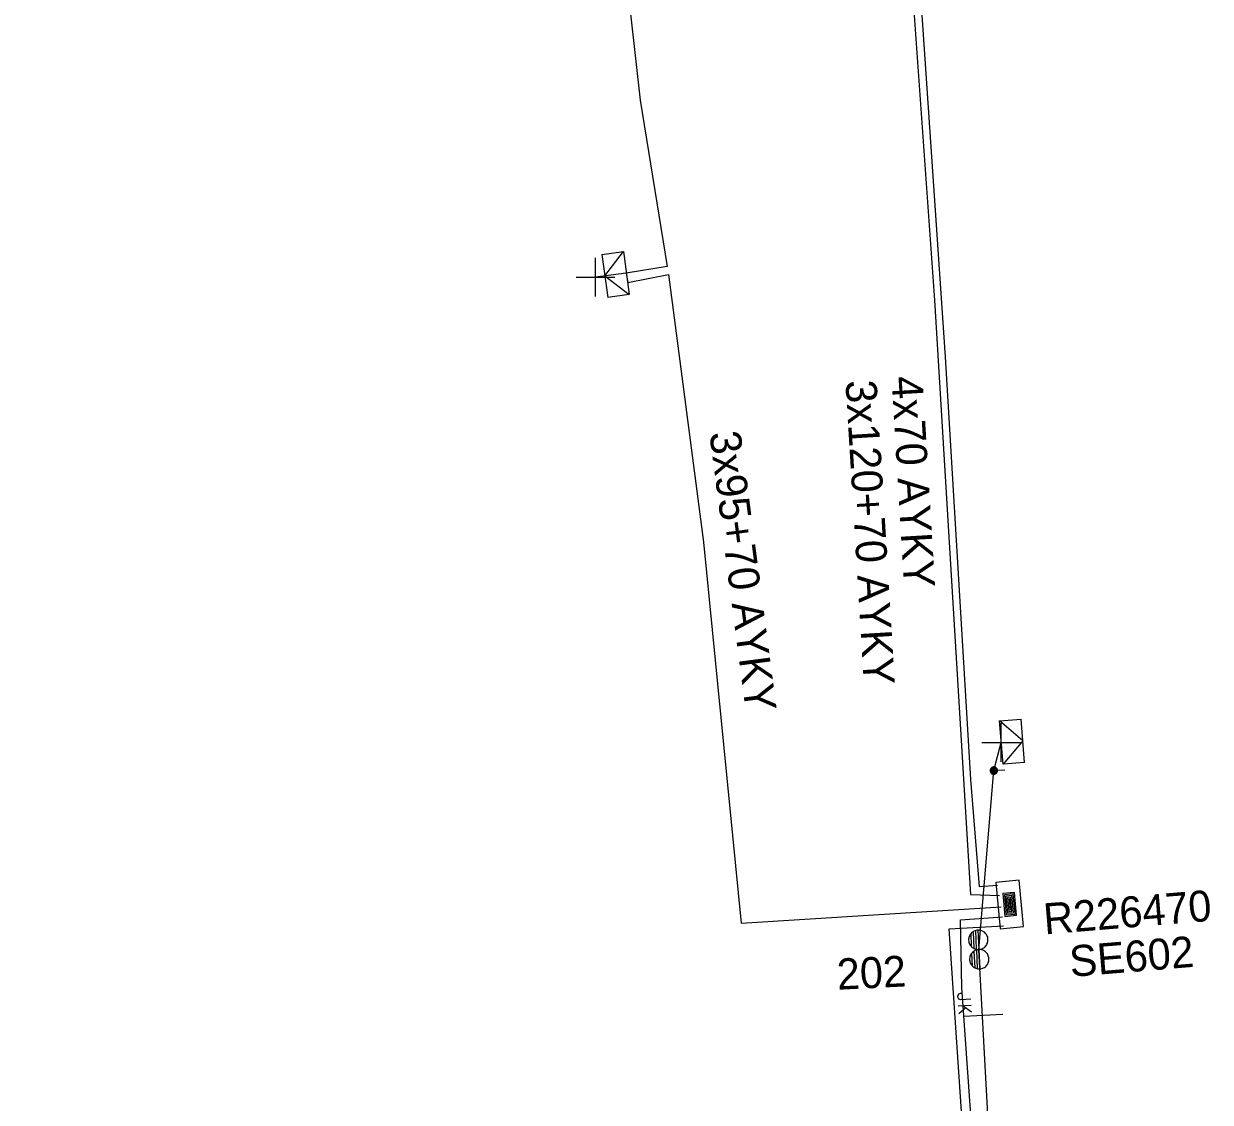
# Model space of a CAD drawing. Extents: x -544780 to -541582, y -1198995 to -1196551.
# Drawn here: x -542501.37 to -542463.12, y -1198559.85 to -1198525.08 of the extents above; entities that cross this region are included whole.
import ezdxf

# ---------------------------------------------------------------- set-up
doc = ezdxf.new("R2010")
doc.units = 0
for name, color, linetype in [('Vrstva 1', 7, 'Continuous'), ('Vrstva 13', 7, 'Continuous'), ('Vrstva 14', 7, 'Continuous'), ('Vrstva 15', 7, 'Continuous'), ('Vrstva 18', 7, 'Continuous'), ('Vrstva 2', 7, 'Continuous'), ('Vrstva 28', 7, 'Continuous'), ('Vrstva 29', 7, 'Continuous'), ('Vrstva 30', 7, 'Continuous'), ('Vrstva 31', 7, 'Continuous'), ('Vrstva 34', 7, 'Continuous'), ('Vrstva 5', 7, 'Continuous'), ('Vrstva 54', 7, 'Continuous'), ('Vrstva 59', 7, 'Continuous'), ('Vrstva 6', 7, 'Continuous'), ('Vrstva 8', 7, 'Continuous'), ('Vrstva 9', 7, 'Continuous')]:
    doc.layers.add(name, color=color, linetype=linetype)

# ---------------------------------------------------------------- blocks, each defined once
blk = doc.blocks.new('NN450')
at = {"layer": 'Vrstva 2'}
for points in [[(0, 0), (-0.003, 0.065), (-0.013, 0.13), (-0.031, 0.193), (-0.054, 0.254), (-0.084, 0.312), (-0.119, 0.367), (-0.161, 0.418), (-0.207, 0.464), (-0.258, 0.505), (-0.313, 0.541), (-0.371, 0.571), (-0.432, 0.594), (-0.495, 0.611), (-0.559, 0.621), (-0.625, 0.625), (-0.69, 0.621), (-0.755, 0.611), (-0.818, 0.594), (-0.879, 0.571), (-0.938, 0.541), (-0.992, 0.505), (-1.043, 0.464), (-1.089, 0.418), (-1.13, 0.367), (-1.166, 0.312), (-1.196, 0.254), (-1.219, 0.193), (-1.236, 0.13), (-1.246, 0.065), (-1.25, 0), (-1.246, -0.066), (-1.236, -0.13), (-1.219, -0.193), (-1.196, -0.255), (-1.166, -0.313), (-1.13, -0.368), (-1.089, -0.419), (-1.043, -0.465), (-0.992, -0.506), (-0.937, -0.542), (-0.879, -0.571), (-0.818, -0.595), (-0.755, -0.612), (-0.69, -0.622), (-0.625, -0.625), (-0.559, -0.622), (-0.495, -0.612), (-0.432, -0.595), (-0.37, -0.571), (-0.312, -0.542), (-0.258, -0.506), (-0.207, -0.465), (-0.161, -0.419), (-0.119, -0.368), (-0.084, -0.313), (-0.054, -0.254), (-0.031, -0.193), (-0.013, -0.13), (-0.003, -0.066), (0, 0)], [(1.25, 0), (1.247, 0.065), (1.237, 0.13), (1.219, 0.193), (1.196, 0.254), (1.166, 0.312), (1.131, 0.367), (1.089, 0.418), (1.043, 0.464), (0.992, 0.505), (0.937, 0.541), (0.879, 0.571), (0.818, 0.594), (0.755, 0.611), (0.691, 0.621), (0.625, 0.625), (0.56, 0.621), (0.495, 0.611), (0.432, 0.594), (0.371, 0.571), (0.312, 0.541), (0.258, 0.505), (0.207, 0.464), (0.161, 0.418), (0.12, 0.367), (0.084, 0.312), (0.054, 0.254), (0.031, 0.193), (0.014, 0.13), (0.004, 0.065), (0, 0), (0.004, -0.066), (0.014, -0.13), (0.031, -0.193), (0.054, -0.255), (0.084, -0.313), (0.12, -0.368), (0.161, -0.419), (0.207, -0.465), (0.258, -0.506), (0.313, -0.542), (0.371, -0.571), (0.432, -0.595), (0.495, -0.612), (0.56, -0.622), (0.625, -0.625), (0.691, -0.622), (0.755, -0.612), (0.818, -0.595), (0.88, -0.571), (0.938, -0.542), (0.992, -0.506), (1.043, -0.465), (1.089, -0.419), (1.131, -0.368), (1.166, -0.313), (1.196, -0.254), (1.219, -0.193), (1.237, -0.13), (1.247, -0.066), (1.25, 0)], [(-1.25, 0), (1.25, 0)], [(-1.23, -0.158), (-0.02, -0.158)], [(-1.161, -0.315), (-0.088, -0.315)], [(-1.033, -0.473), (-0.216, -0.473)], [(0.02, -0.158), (1.23, -0.158)], [(0.089, -0.315), (1.162, -0.315)], [(0.217, -0.473), (1.034, -0.473)]]:
    blk.add_lwpolyline(points, dxfattribs=at)
blk = doc.blocks.new('NN840')
at = {"layer": 'Vrstva 15'}
for points in [[(0.003, 0.619), (0.003, -0.631)], [(-0.745, -0.71), (-0.745, -0.66)], [(-0.73, -0.764), (-0.745, -0.71)], [(-0.657, -0.798), (-0.73, -0.764)], [(-0.558, -0.764), (-0.627, -0.798)], [(-0.538, -0.71), (-0.558, -0.764)], [(-0.538, -0.385), (-0.538, -0.71)], [(-0.332, -0.385), (-0.332, -0.798)], [(-0.332, -0.641), (-0.125, -0.385)], [(-0.263, -0.557), (-0.091, -0.798)], [(-0.627, -0.798), (-0.657, -0.798)]]:
    blk.add_lwpolyline(points, dxfattribs=at)
blk = doc.blocks.new('NN800')
at = {"layer": 'Vrstva 1'}
for points in [[(-0.442, 0.442), (0.442, -0.442)], [(-0.442, -0.442), (0.442, 0.442)]]:
    blk.add_lwpolyline(points, dxfattribs=at)
blk = doc.blocks.new('NN620')
at = {"layer": 'Vrstva 8'}
for points in [[(0.752, 0.004), (-0.748, 0.004)], [(-0.748, 0.004), (-0.748, -0.746)], [(0.752, -0.746), (0.752, 0.004)], [(0.368, -0.18), (-0.376, -0.18)], [(-0.376, -0.18), (-0.376, -0.558)], [(0.321, -0.227), (-0.329, -0.227)], [(-0.329, -0.227), (-0.329, -0.51)], [(0.274, -0.274), (-0.281, -0.274)], [(-0.281, -0.274), (-0.281, -0.463)], [(0.227, -0.321), (-0.234, -0.321)], [(-0.234, -0.321), (-0.234, -0.416)], [(-0.193, -0.369), (0.185, -0.369)], [(0.227, -0.416), (0.227, -0.321)], [(0.274, -0.463), (0.274, -0.274)], [(0.321, -0.51), (0.321, -0.227)], [(0.368, -0.558), (0.368, -0.18)], [(-0.748, -0.746), (0.752, -0.746)], [(-0.376, -0.558), (0.368, -0.558)], [(-0.329, -0.51), (0.321, -0.51)], [(-0.281, -0.463), (0.274, -0.463)], [(-0.234, -0.416), (0.227, -0.416)]]:
    blk.add_lwpolyline(points, dxfattribs=at)
blk = doc.blocks.new('NN630')
at = {"layer": 'Vrstva 9'}
for points in [[(-0.003, -0.7), (-0.703, 0)], [(-0.703, -0.7), (-0.703, 0), (0.697, 0), (0.697, -0.7)], [(-0.003, -0.7), (0.697, 0)], [(-0.703, -0.7), (0.697, -0.7)]]:
    blk.add_lwpolyline(points, dxfattribs=at)
blk = doc.blocks.new('NN500')
at = {"layer": 'Vrstva 2'}
for points in [[(-0.001, -0.235), (0.023, -0.234), (0.048, -0.23), (0.071, -0.224), (0.094, -0.215), (0.116, -0.204), (0.137, -0.191), (0.156, -0.175), (0.173, -0.158), (0.189, -0.139), (0.202, -0.118), (0.213, -0.096), (0.222, -0.073), (0.229, -0.049), (0.232, -0.025), (0.234, 0), (0.232, 0.024), (0.229, 0.048), (0.222, 0.072), (0.213, 0.095), (0.202, 0.117), (0.189, 0.138), (0.173, 0.157), (0.156, 0.174), (0.137, 0.19), (0.116, 0.203), (0.094, 0.214), (0.071, 0.223), (0.048, 0.229), (0.023, 0.233), (-0.001, 0.235), (-0.026, 0.233), (-0.05, 0.229), (-0.074, 0.223), (-0.097, 0.214), (-0.119, 0.203), (-0.139, 0.19), (-0.158, 0.174), (-0.176, 0.157), (-0.191, 0.138), (-0.205, 0.117), (-0.216, 0.095), (-0.225, 0.072), (-0.231, 0.048), (-0.235, 0.024), (-0.236, 0), (-0.235, -0.025), (-0.231, -0.049), (-0.225, -0.073), (-0.216, -0.096), (-0.205, -0.118), (-0.191, -0.139), (-0.176, -0.158), (-0.158, -0.175), (-0.139, -0.191), (-0.119, -0.204), (-0.097, -0.215), (-0.074, -0.224), (-0.05, -0.23), (-0.026, -0.234), (-0.001, -0.235)], [(-0.001, -0.235), (0.023, -0.234), (0.048, -0.23), (0.071, -0.224), (0.094, -0.215), (0.116, -0.204), (0.137, -0.191), (0.156, -0.175), (0.173, -0.158), (0.189, -0.139), (0.202, -0.118), (0.213, -0.096), (0.222, -0.073), (0.229, -0.049), (0.232, -0.025), (0.234, 0), (0.232, 0.024), (0.229, 0.048), (0.222, 0.072), (0.213, 0.095), (0.202, 0.117), (0.189, 0.138), (0.173, 0.157), (0.156, 0.174), (0.137, 0.19), (0.116, 0.203), (0.094, 0.214), (0.071, 0.223), (0.048, 0.229), (0.023, 0.233), (-0.001, 0.235), (-0.026, 0.233), (-0.05, 0.229), (-0.074, 0.223), (-0.097, 0.214), (-0.119, 0.203), (-0.139, 0.19), (-0.158, 0.174), (-0.176, 0.157), (-0.191, 0.138), (-0.205, 0.117), (-0.216, 0.095), (-0.225, 0.072), (-0.231, 0.048), (-0.235, 0.024), (-0.236, 0), (-0.235, -0.025), (-0.231, -0.049), (-0.225, -0.073), (-0.216, -0.096), (-0.205, -0.118), (-0.191, -0.139), (-0.176, -0.158), (-0.158, -0.175), (-0.139, -0.191), (-0.119, -0.204), (-0.097, -0.215), (-0.074, -0.224), (-0.05, -0.23), (-0.026, -0.234), (-0.001, -0.235)], [(-0.001, -0.206), (0.02, -0.205), (0.041, -0.201), (0.062, -0.196), (0.082, -0.188), (0.101, -0.178), (0.12, -0.167), (0.136, -0.153), (0.151, -0.138), (0.165, -0.121), (0.177, -0.103), (0.186, -0.084), (0.194, -0.064), (0.2, -0.043), (0.203, -0.022), (0.204, 0), (0.203, 0.021), (0.2, 0.042), (0.194, 0.063), (0.186, 0.083), (0.177, 0.102), (0.165, 0.12), (0.151, 0.137), (0.136, 0.152), (0.12, 0.166), (0.101, 0.177), (0.082, 0.187), (0.062, 0.195), (0.041, 0.2), (0.02, 0.204), (-0.001, 0.205), (-0.023, 0.204), (-0.044, 0.2), (-0.065, 0.195), (-0.085, 0.187), (-0.104, 0.177), (-0.122, 0.166), (-0.139, 0.152), (-0.154, 0.137), (-0.167, 0.12), (-0.179, 0.102), (-0.189, 0.083), (-0.197, 0.063), (-0.202, 0.042), (-0.205, 0.021), (-0.207, 0), (-0.205, -0.022), (-0.202, -0.043), (-0.197, -0.064), (-0.189, -0.084), (-0.179, -0.103), (-0.167, -0.121), (-0.154, -0.138), (-0.139, -0.153), (-0.122, -0.167), (-0.104, -0.178), (-0.085, -0.188), (-0.065, -0.196), (-0.044, -0.201), (-0.023, -0.205), (-0.001, -0.206)], [(-0.001, -0.176), (0.017, -0.175), (0.035, -0.172), (0.053, -0.168), (0.07, -0.161), (0.087, -0.153), (0.102, -0.143), (0.116, -0.131), (0.129, -0.118), (0.141, -0.104), (0.151, -0.088), (0.159, -0.072), (0.166, -0.055), (0.171, -0.037), (0.174, -0.019), (0.175, 0), (0.174, 0.018), (0.171, 0.036), (0.166, 0.054), (0.159, 0.071), (0.151, 0.087), (0.141, 0.103), (0.129, 0.117), (0.116, 0.13), (0.102, 0.142), (0.087, 0.152), (0.07, 0.16), (0.053, 0.167), (0.035, 0.172), (0.017, 0.174), (-0.001, 0.175), (-0.02, 0.174), (-0.038, 0.172), (-0.056, 0.167), (-0.073, 0.16), (-0.089, 0.152), (-0.105, 0.142), (-0.119, 0.13), (-0.132, 0.117), (-0.143, 0.103), (-0.153, 0.087), (-0.162, 0.071), (-0.168, 0.054), (-0.173, 0.036), (-0.176, 0.018), (-0.177, 0), (-0.176, -0.019), (-0.173, -0.037), (-0.168, -0.055), (-0.162, -0.072), (-0.153, -0.088), (-0.143, -0.104), (-0.132, -0.118), (-0.119, -0.131), (-0.105, -0.143), (-0.089, -0.153), (-0.073, -0.161), (-0.056, -0.168), (-0.038, -0.172), (-0.02, -0.175), (-0.001, -0.176)], [(-0.001, -0.147), (0.014, -0.146), (0.029, -0.143), (0.044, -0.139), (0.058, -0.134), (0.072, -0.127), (0.085, -0.119), (0.097, -0.109), (0.107, -0.098), (0.117, -0.086), (0.125, -0.073), (0.132, -0.06), (0.138, -0.046), (0.142, -0.031), (0.144, -0.016), (0.145, 0), (0.144, 0.015), (0.142, 0.03), (0.138, 0.045), (0.132, 0.059), (0.125, 0.073), (0.117, 0.086), (0.107, 0.097), (0.097, 0.108), (0.085, 0.118), (0.072, 0.126), (0.058, 0.133), (0.044, 0.139), (0.029, 0.143), (0.014, 0.145), (-0.001, 0.146), (-0.017, 0.145), (-0.032, 0.143), (-0.046, 0.139), (-0.061, 0.133), (-0.074, 0.126), (-0.087, 0.118), (-0.099, 0.108), (-0.11, 0.097), (-0.119, 0.086), (-0.128, 0.073), (-0.135, 0.059), (-0.14, 0.045), (-0.144, 0.03), (-0.147, 0.015), (-0.147, 0), (-0.147, -0.016), (-0.144, -0.031), (-0.14, -0.046), (-0.135, -0.06), (-0.128, -0.073), (-0.119, -0.086), (-0.11, -0.098), (-0.099, -0.109), (-0.087, -0.119), (-0.074, -0.127), (-0.061, -0.134), (-0.046, -0.139), (-0.032, -0.143), (-0.017, -0.146), (-0.001, -0.147)], [(-0.001, -0.117), (0.011, -0.116), (0.023, -0.114), (0.035, -0.111), (0.046, -0.107), (0.057, -0.101), (0.067, -0.095), (0.077, -0.087), (0.085, -0.078), (0.093, -0.069), (0.1, -0.059), (0.105, -0.048), (0.11, -0.036), (0.113, -0.025), (0.115, -0.013), (0.115, 0), (0.115, 0.012), (0.113, 0.024), (0.11, 0.036), (0.105, 0.047), (0.1, 0.058), (0.093, 0.068), (0.085, 0.078), (0.077, 0.086), (0.067, 0.094), (0.057, 0.101), (0.046, 0.106), (0.035, 0.11), (0.023, 0.114), (0.011, 0.116), (-0.001, 0.116), (-0.013, 0.116), (-0.025, 0.114), (-0.037, 0.11), (-0.049, 0.106), (-0.059, 0.101), (-0.07, 0.094), (-0.079, 0.086), (-0.088, 0.078), (-0.096, 0.068), (-0.102, 0.058), (-0.108, 0.047), (-0.112, 0.036), (-0.115, 0.024), (-0.117, 0.012), (-0.118, 0), (-0.117, -0.013), (-0.115, -0.025), (-0.112, -0.036), (-0.108, -0.048), (-0.102, -0.059), (-0.096, -0.069), (-0.088, -0.078), (-0.079, -0.087), (-0.07, -0.095), (-0.059, -0.101), (-0.049, -0.107), (-0.037, -0.111), (-0.025, -0.114), (-0.013, -0.116), (-0.001, -0.117)], [(-0.001, -0.087), (0.008, -0.087), (0.017, -0.085), (0.026, -0.083), (0.034, -0.08), (0.042, -0.076), (0.05, -0.071), (0.057, -0.065), (0.063, -0.059), (0.069, -0.051), (0.074, -0.044), (0.078, -0.036), (0.081, -0.027), (0.084, -0.019), (0.085, -0.01), (0.086, 0), (0.085, 0.009), (0.084, 0.018), (0.081, 0.026), (0.078, 0.035), (0.074, 0.043), (0.069, 0.051), (0.063, 0.058), (0.057, 0.064), (0.05, 0.07), (0.042, 0.075), (0.034, 0.079), (0.026, 0.082), (0.017, 0.085), (0.008, 0.086), (-0.001, 0.087), (-0.01, 0.086), (-0.019, 0.085), (-0.028, 0.082), (-0.037, 0.079), (-0.045, 0.075), (-0.052, 0.07), (-0.059, 0.064), (-0.066, 0.058), (-0.072, 0.051), (-0.077, 0.043), (-0.081, 0.035), (-0.084, 0.026), (-0.086, 0.018), (-0.088, 0.009), (-0.088, 0), (-0.088, -0.01), (-0.086, -0.019), (-0.084, -0.027), (-0.081, -0.036), (-0.077, -0.044), (-0.072, -0.052), (-0.066, -0.059), (-0.059, -0.065), (-0.052, -0.071), (-0.045, -0.076), (-0.037, -0.08), (-0.028, -0.083), (-0.019, -0.085), (-0.01, -0.087), (-0.001, -0.087)], [(-0.001, -0.058), (0.005, -0.057), (0.011, -0.056), (0.016, -0.055), (0.022, -0.053), (0.027, -0.05), (0.032, -0.047), (0.037, -0.043), (0.041, -0.039), (0.045, -0.034), (0.048, -0.029), (0.051, -0.024), (0.053, -0.018), (0.055, -0.012), (0.056, -0.006), (0.056, 0), (0.056, 0.006), (0.055, 0.011), (0.053, 0.017), (0.051, 0.023), (0.048, 0.028), (0.045, 0.033), (0.041, 0.038), (0.037, 0.042), (0.032, 0.046), (0.027, 0.049), (0.022, 0.052), (0.016, 0.054), (0.011, 0.056), (0.005, 0.057), (-0.001, 0.057), (-0.007, 0.057), (-0.013, 0.056), (-0.019, 0.054), (-0.025, 0.052), (-0.03, 0.049), (-0.035, 0.046), (-0.04, 0.042), (-0.044, 0.038), (-0.048, 0.033), (-0.051, 0.028), (-0.054, 0.023), (-0.056, 0.017), (-0.057, 0.011), (-0.058, 0.006), (-0.059, 0), (-0.058, -0.006), (-0.057, -0.012), (-0.056, -0.018), (-0.054, -0.024), (-0.051, -0.029), (-0.048, -0.034), (-0.044, -0.039), (-0.04, -0.043), (-0.035, -0.047), (-0.03, -0.05), (-0.025, -0.053), (-0.019, -0.055), (-0.013, -0.056), (-0.007, -0.057), (-0.001, -0.058)], [(-0.001, -0.028), (0.002, -0.028), (0.005, -0.028), (0.007, -0.027), (0.01, -0.026), (0.013, -0.024), (0.015, -0.023), (0.017, -0.021), (0.019, -0.019), (0.021, -0.017), (0.023, -0.014), (0.024, -0.012), (0.025, -0.009), (0.026, -0.006), (0.026, -0.003), (0.027, 0), (0.026, 0.002), (0.026, 0.005), (0.025, 0.008), (0.024, 0.011), (0.023, 0.013), (0.021, 0.016), (0.019, 0.018), (0.017, 0.02), (0.015, 0.022), (0.013, 0.024), (0.01, 0.025), (0.007, 0.026), (0.005, 0.027), (0.002, 0.027), (-0.001, 0.027), (-0.004, 0.027), (-0.007, 0.027), (-0.01, 0.026), (-0.012, 0.025), (-0.015, 0.024), (-0.018, 0.022), (-0.02, 0.02), (-0.022, 0.018), (-0.024, 0.016), (-0.025, 0.013), (-0.027, 0.011), (-0.028, 0.008), (-0.028, 0.005), (-0.029, 0.002), (-0.029, 0), (-0.029, -0.003), (-0.028, -0.006), (-0.028, -0.009), (-0.027, -0.012), (-0.025, -0.014), (-0.024, -0.017), (-0.022, -0.019), (-0.02, -0.021), (-0.018, -0.023), (-0.015, -0.024), (-0.012, -0.026), (-0.01, -0.027), (-0.007, -0.028), (-0.004, -0.028), (-0.001, -0.028)], [(0.234, 0), (0.704, 0)]]:
    blk.add_lwpolyline(points, dxfattribs=at)

msp = doc.modelspace()

# ---------------------------------------------------------------- linework, layer by layer
at = {"layer": 'Vrstva 1'}
msp.add_lwpolyline([(-542468.937, -1198575.165), (-542469.166, -1198572.51), (-542470.032, -1198564.977), (-542470.578, -1198554.925)], dxfattribs=at)
at = {"layer": 'Vrstva 5'}
for points in [[(-542501.367, -1198240.275), (-542500.187, -1198261.761), (-542499.192, -1198271.084), (-542496.934, -1198290.603), (-542493.649, -1198319.853), (-542490.225, -1198351.907), (-542486.981, -1198382.151), (-542483.861, -1198408.973), (-542480.617, -1198439.205), (-542476.757, -1198469.097), (-542473.896, -1198499.184), (-542472.102, -1198520.602), (-542472.829, -1198522.39), (-542472.005, -1198533.989), (-542470.841, -1198553.152), (-542469.907, -1198553.187)], [(-542472.573, -1198522.43), (-542471.657, -1198535.816), (-542470.841, -1198549.441), (-542470.564, -1198552.895), (-542469.979, -1198552.851)], [(-542481.944, -1198523.506), (-542481.494, -1198527.541), (-542480.627, -1198532.902), (-542481.942, -1198533.117), (-542481.891, -1198533.417), (-542480.578, -1198533.158), (-542479.45, -1198541.791), (-542478.234, -1198554.077), (-542469.859, -1198553.552)], [(-542480.281, -1198597.836), (-542480.799, -1198597.58), (-542475.157, -1198587.174), (-542474.962, -1198586.979), (-542474.841, -1198586.833), (-542472.359, -1198587.417), (-542472.011, -1198585.635), (-542471.444, -1198585.756), (-542471.171, -1198583.794), (-542469.689, -1198576.743), (-542470.102, -1198572.18), (-542470.175, -1198570.429), (-542470.661, -1198565.504), (-542471.025, -1198561.735), (-542471.536, -1198554.257), (-542469.786, -1198554.159)], [(-542471.319, -1198587.525), (-542470.952, -1198584.11), (-542469.421, -1198576.646), (-542469.689, -1198573.931), (-542469.834, -1198571.913), (-542469.907, -1198570.383), (-542470.612, -1198563.443), (-542471.122, -1198556.149), (-542471.171, -1198553.969), (-542469.81, -1198553.872)]]:
    msp.add_lwpolyline(points, dxfattribs=at)
at = {"layer": 'Vrstva 54'}
msp.add_lwpolyline([(-542470.578, -1198554.925), (-542470.093, -1198549.156), (-542469.855, -1198548.248)], dxfattribs=at)
at = {"layer": 'Vrstva 59'}
msp.add_lwpolyline([(-542481.942, -1198533.117), (-542482.932, -1198533.252)], dxfattribs=at)

# ---------------------------------------------------------------- block references
at = {"layer": 'Vrstva 13', "xscale": 0.5}
for name, p, yscale, rotation in [('NN500', (-542470.093, -1198549.156), 0.5000000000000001, 4.692000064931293), ('NN450', (-542470.578, -1198554.925), 0.5, -87.13248324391)]:
    msp.add_blockref(name, p, dxfattribs=dict(at, yscale=yscale, rotation=rotation))
at = {"layer": 'Vrstva 18', "rotation": -87.08329719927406}
msp.add_blockref('NN840', (-542470.425, -1198557.044), dxfattribs=at)
at = {"layer": 'Vrstva 28', "rotation": -84.59196113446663}
msp.add_blockref('NN620', (-542469.214, -1198553.439), dxfattribs=at)
at = {"layer": 'Vrstva 31'}
for p, rotation in [((-542481.942, -1198533.117), -82.2664027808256), ((-542469.855, -1198548.248), 94.69209450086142)]:
    msp.add_blockref('NN630', p, dxfattribs=dict(at, rotation=rotation))
at = {"layer": 'Vrstva 34', "rotation": 45}
for p in [(-542482.932, -1198533.252), (-542469.855, -1198548.248)]:
    msp.add_blockref('NN800', p, dxfattribs=at)

# ---------------------------------------------------------------- texts
at = {"layer": 'Vrstva 14'}
msp.add_text('202', height=1, rotation=2.868, dxfattribs=at).set_placement((-542475.13, -1198556.224))
at = {"layer": 'Vrstva 29'}
msp.add_text('R226470', height=1, rotation=4.692, dxfattribs=at).set_placement((-542468.453, -1198554.44))
at = {"layer": 'Vrstva 30'}
msp.add_text('SE602', height=1, rotation=4.692, dxfattribs=at).set_placement((-542467.613, -1198555.809))
at = {"layer": 'Vrstva 6'}
for s, rotation, p in [('3x120+70 AYKY', 273.476, (-542474.878, -1198536.591)), ('4x70 AYKY', 273.427, (-542473.394, -1198536.462)), ('3x95+70 AYKY', 277.444, (-542479.265, -1198538.273))]:
    msp.add_text(s, height=1, rotation=rotation, dxfattribs=at).set_placement(p)

doc.saveas('drawing.dxf')
